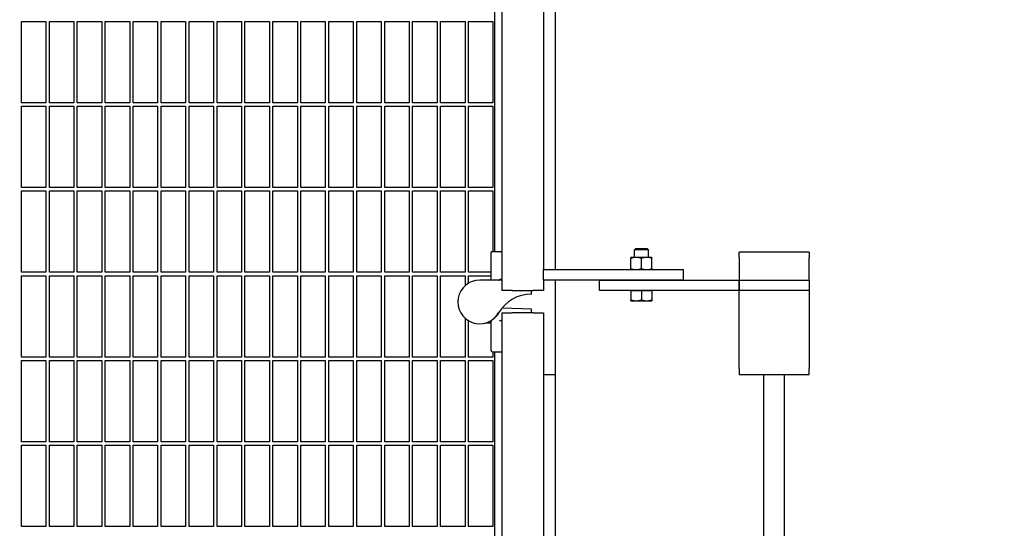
# Model space of a CAD drawing. Header units: inches. Extents: x 24 to 1128, y -94 to 748.
# Tile 538 of 546: x 719 to 754, y 526 to 544. Entities that reach past the tile are written whole.
import ezdxf

# ---------------------------------------------------------------- set-up
doc = ezdxf.new("R2010")
doc.units = ezdxf.units.IN
doc.header["$LTSCALE"] = 32
doc.header["$MEASUREMENT"] = 0
doc.layers.add('Dimension (ANSI)', color=7, linetype='Continuous', lineweight=25)
doc.layers.add('Visible (ANSI)', color=7, linetype='Continuous', lineweight=30)
doc.styles.add('Note Text (ANSI)', font='tahoma.ttf')
doc.dimstyles.new('Architectural (ANSI)', dxfattribs={"dimscale": 32, "dimtxt": 0.125, "dimasz": 0.098425, "dimexe": 0.125, "dimexo": 0.0625, "dimgap": 0.031496, "dimtad": 0, "dimtih": 1, "dimtoh": 1, "dimdec": 4, "dimrnd": 1e-08, "dimzin": 3, "dimdsep": 46, "dimlunit": 4, "dimtxsty": 'Note Text (ANSI)', "dimcen": 0.09, "dimdle": 0.393701, "dimclrd": 256, "dimclre": 256, "dimclrt": 256, "dimadec": 0, "dimazin": 3, "dimtfac": 0.96, "dimtofl": 0, "dimtmove": 0, "dimatfit": 3, "dimfxl": 1, "dimfrac": 2, "dimtolj": 1, "dimtzin": 12, "dimlwd": -1, "dimlwe": -1, "dimarcsym": 0})

# ---------------------------------------------------------------- blocks, each defined once
blk = doc.blocks.new('*D17')
at = {"layer": 'Defpoints', "color": 0, "transparency": 16777216}
for p in [(692.915, 606.059), (692.915, 480.059), (781.117, 480.059)]:
    blk.add_point(p, dxfattribs=at)
at = {"layer": 'Dimension (ANSI)', "transparency": 16777216}
for p, q in [((694.915, 606.059), (785.117, 606.059)), ((781.117, 602.909), (781.117, 543.149)), ((781.117, 483.209), (781.117, 536.969)), ((694.915, 480.059), (785.117, 480.059))]:
    blk.add_line(p, q, dxfattribs=at)
for points in [[(780.592, 602.909), (781.642, 602.909), (781.117, 606.059)], [(780.592, 483.209), (781.642, 483.209), (781.117, 480.059)]]:
    blk.add_solid(points, dxfattribs=at)
at = {"layer": 'Dimension (ANSI)', "transparency": 16777216, "insert": (774.385, 542.141), "char_height": 4, "attachment_point": 1, "style": 'Note Text (ANSI)'}
blk.add_mtext('\\A1;10\'-6"', dxfattribs=at)

msp = doc.modelspace()

# ---------------------------------------------------------------- linework, layer by layer
at = {"layer": 'Visible (ANSI)'}
for p, q in [((736.24529, 601.13891), (736.24529, 534.13891)), ((737.74529, 601.13891), (737.74529, 534.88891)), ((738.16529, 534.88891), (738.16529, 601.13891)), ((735.99529, 535.52867), (735.99529, 600.88891)), ((719.05779, 540.85766), (719.05779, 543.76391)), ((719.05779, 543.76391), (719.93279, 543.76391)), ((719.93279, 543.76391), (719.93279, 540.85766)), ((720.05779, 540.85766), (720.05779, 543.76391)), ((720.05779, 543.76391), (720.93279, 543.76391)), ((720.93279, 543.76391), (720.93279, 540.85766)), ((721.05779, 540.85766), (721.05779, 543.76391)), ((721.05779, 543.76391), (721.93279, 543.76391)), ((721.93279, 543.76391), (721.93279, 540.85766)), ((722.05779, 540.85766), (722.05779, 543.76391)), ((722.05779, 543.76391), (722.93279, 543.76391)), ((722.93279, 543.76391), (722.93279, 540.85766)), ((723.05779, 540.85766), (723.05779, 543.76391)), ((723.05779, 543.76391), (723.93279, 543.76391)), ((723.93279, 543.76391), (723.93279, 540.85766)), ((724.05779, 540.85766), (724.05779, 543.76391)), ((724.05779, 543.76391), (724.93279, 543.76391)), ((724.93279, 543.76391), (724.93279, 540.85766)), ((725.05779, 540.85766), (725.05779, 543.76391)), ((725.05779, 543.76391), (725.93279, 543.76391)), ((725.93279, 543.76391), (725.93279, 540.85766)), ((726.05779, 540.85766), (726.05779, 543.76391)), ((726.05779, 543.76391), (726.93279, 543.76391)), ((726.93279, 543.76391), (726.93279, 540.85766)), ((727.05779, 540.85766), (727.05779, 543.76391)), ((727.05779, 543.76391), (727.93279, 543.76391)), ((727.93279, 543.76391), (727.93279, 540.85766)), ((728.05779, 540.85766), (728.05779, 543.76391)), ((728.05779, 543.76391), (728.93279, 543.76391)), ((728.93279, 543.76391), (728.93279, 540.85766)), ((729.05779, 540.85766), (729.05779, 543.76391)), ((729.05779, 543.76391), (729.93279, 543.76391)), ((729.93279, 543.76391), (729.93279, 540.85766)), ((730.05779, 540.85766), (730.05779, 543.76391)), ((730.05779, 543.76391), (730.93279, 543.76391)), ((730.93279, 543.76391), (730.93279, 540.85766)), ((731.05779, 540.85766), (731.05779, 543.76391)), ((731.05779, 543.76391), (731.93279, 543.76391)), ((731.93279, 543.76391), (731.93279, 540.85766)), ((732.05779, 540.85766), (732.05779, 543.76391)), ((732.05779, 543.76391), (732.93279, 543.76391)), ((732.93279, 543.76391), (732.93279, 540.85766)), ((733.05779, 540.85766), (733.05779, 543.76391)), ((733.05779, 543.76391), (733.93279, 543.76391)), ((733.93279, 543.76391), (733.93279, 540.85766)), ((734.05779, 540.85766), (734.05779, 543.76391)), ((734.05779, 543.76391), (734.93279, 543.76391)), ((734.93279, 543.76391), (734.93279, 540.85766)), ((735.05779, 540.85766), (735.05779, 543.76391)), ((735.05779, 543.76391), (735.93279, 543.76391)), ((735.93279, 543.76391), (735.93279, 540.85766)), ((719.93279, 540.85766), (719.05779, 540.85766)), ((719.05779, 537.82641), (719.05779, 540.73266)), ((719.05779, 540.73266), (719.93279, 540.73266)), ((719.93279, 540.73266), (719.93279, 537.82641)), ((720.93279, 540.85766), (720.05779, 540.85766)), ((720.05779, 537.82641), (720.05779, 540.73266)), ((720.05779, 540.73266), (720.93279, 540.73266)), ((720.93279, 540.73266), (720.93279, 537.82641)), ((721.93279, 540.85766), (721.05779, 540.85766)), ((721.05779, 537.82641), (721.05779, 540.73266)), ((721.05779, 540.73266), (721.93279, 540.73266)), ((721.93279, 540.73266), (721.93279, 537.82641)), ((722.93279, 540.85766), (722.05779, 540.85766)), ((722.05779, 537.82641), (722.05779, 540.73266)), ((722.05779, 540.73266), (722.93279, 540.73266)), ((722.93279, 540.73266), (722.93279, 537.82641)), ((723.93279, 540.85766), (723.05779, 540.85766)), ((723.05779, 537.82641), (723.05779, 540.73266)), ((723.05779, 540.73266), (723.93279, 540.73266)), ((723.93279, 540.73266), (723.93279, 537.82641)), ((724.93279, 540.85766), (724.05779, 540.85766)), ((724.05779, 537.82641), (724.05779, 540.73266)), ((724.05779, 540.73266), (724.93279, 540.73266)), ((724.93279, 540.73266), (724.93279, 537.82641)), ((725.93279, 540.85766), (725.05779, 540.85766)), ((725.05779, 537.82641), (725.05779, 540.73266)), ((725.05779, 540.73266), (725.93279, 540.73266)), ((725.93279, 540.73266), (725.93279, 537.82641)), ((726.93279, 540.85766), (726.05779, 540.85766)), ((726.05779, 537.82641), (726.05779, 540.73266)), ((726.05779, 540.73266), (726.93279, 540.73266)), ((726.93279, 540.73266), (726.93279, 537.82641)), ((727.93279, 540.85766), (727.05779, 540.85766)), ((727.05779, 537.82641), (727.05779, 540.73266)), ((727.05779, 540.73266), (727.93279, 540.73266)), ((727.93279, 540.73266), (727.93279, 537.82641)), ((728.93279, 540.85766), (728.05779, 540.85766)), ((728.05779, 537.82641), (728.05779, 540.73266)), ((728.05779, 540.73266), (728.93279, 540.73266)), ((728.93279, 540.73266), (728.93279, 537.82641)), ((729.93279, 540.85766), (729.05779, 540.85766)), ((729.05779, 537.82641), (729.05779, 540.73266)), ((729.05779, 540.73266), (729.93279, 540.73266)), ((729.93279, 540.73266), (729.93279, 537.82641)), ((730.93279, 540.85766), (730.05779, 540.85766)), ((730.05779, 537.82641), (730.05779, 540.73266)), ((730.05779, 540.73266), (730.93279, 540.73266)), ((730.93279, 540.73266), (730.93279, 537.82641)), ((731.93279, 540.85766), (731.05779, 540.85766)), ((731.05779, 537.82641), (731.05779, 540.73266)), ((731.05779, 540.73266), (731.93279, 540.73266)), ((731.93279, 540.73266), (731.93279, 537.82641)), ((732.93279, 540.85766), (732.05779, 540.85766)), ((732.05779, 537.82641), (732.05779, 540.73266)), ((732.05779, 540.73266), (732.93279, 540.73266)), ((732.93279, 540.73266), (732.93279, 537.82641)), ((733.93279, 540.85766), (733.05779, 540.85766)), ((733.05779, 537.82641), (733.05779, 540.73266)), ((733.05779, 540.73266), (733.93279, 540.73266)), ((733.93279, 540.73266), (733.93279, 537.82641)), ((734.93279, 540.85766), (734.05779, 540.85766)), ((734.05779, 537.82641), (734.05779, 540.73266)), ((734.05779, 540.73266), (734.93279, 540.73266)), ((734.93279, 540.73266), (734.93279, 537.82641)), ((735.93279, 540.85766), (735.05779, 540.85766)), ((735.05779, 537.82641), (735.05779, 540.73266)), ((735.05779, 540.73266), (735.93279, 540.73266)), ((735.93279, 540.73266), (735.93279, 537.82641)), ((719.93279, 537.82641), (719.05779, 537.82641)), ((720.93279, 537.82641), (720.05779, 537.82641)), ((721.93279, 537.82641), (721.05779, 537.82641)), ((722.93279, 537.82641), (722.05779, 537.82641)), ((723.93279, 537.82641), (723.05779, 537.82641)), ((724.93279, 537.82641), (724.05779, 537.82641)), ((725.93279, 537.82641), (725.05779, 537.82641)), ((726.93279, 537.82641), (726.05779, 537.82641)), ((727.93279, 537.82641), (727.05779, 537.82641)), ((728.93279, 537.82641), (728.05779, 537.82641)), ((729.93279, 537.82641), (729.05779, 537.82641)), ((730.93279, 537.82641), (730.05779, 537.82641)), ((731.93279, 537.82641), (731.05779, 537.82641)), ((732.93279, 537.82641), (732.05779, 537.82641)), ((733.93279, 537.82641), (733.05779, 537.82641)), ((734.93279, 537.82641), (734.05779, 537.82641)), ((735.93279, 537.82641), (735.05779, 537.82641)), ((719.05779, 534.79516), (719.05779, 537.70141)), ((719.05779, 537.70141), (719.93279, 537.70141)), ((719.93279, 537.70141), (719.93279, 534.79516)), ((720.05779, 534.79516), (720.05779, 537.70141)), ((720.05779, 537.70141), (720.93279, 537.70141)), ((720.93279, 537.70141), (720.93279, 534.79516)), ((721.05779, 534.79516), (721.05779, 537.70141)), ((721.05779, 537.70141), (721.93279, 537.70141)), ((721.93279, 537.70141), (721.93279, 534.79516)), ((722.05779, 534.79516), (722.05779, 537.70141)), ((722.05779, 537.70141), (722.93279, 537.70141)), ((722.93279, 537.70141), (722.93279, 534.79516)), ((723.05779, 534.79516), (723.05779, 537.70141)), ((723.05779, 537.70141), (723.93279, 537.70141)), ((723.93279, 537.70141), (723.93279, 534.79516)), ((724.05779, 534.79516), (724.05779, 537.70141)), ((724.05779, 537.70141), (724.93279, 537.70141)), ((724.93279, 537.70141), (724.93279, 534.79516)), ((725.05779, 534.79516), (725.05779, 537.70141)), ((725.05779, 537.70141), (725.93279, 537.70141)), ((725.93279, 537.70141), (725.93279, 534.79516)), ((726.05779, 534.79516), (726.05779, 537.70141)), ((726.05779, 537.70141), (726.93279, 537.70141)), ((726.93279, 537.70141), (726.93279, 534.79516)), ((727.05779, 534.79516), (727.05779, 537.70141)), ((727.05779, 537.70141), (727.93279, 537.70141)), ((727.93279, 537.70141), (727.93279, 534.79516)), ((728.05779, 534.79516), (728.05779, 537.70141)), ((728.05779, 537.70141), (728.93279, 537.70141)), ((728.93279, 537.70141), (728.93279, 534.79516)), ((729.05779, 534.79516), (729.05779, 537.70141)), ((729.05779, 537.70141), (729.93279, 537.70141)), ((729.93279, 537.70141), (729.93279, 534.79516)), ((730.05779, 534.79516), (730.05779, 537.70141)), ((730.05779, 537.70141), (730.93279, 537.70141)), ((730.93279, 537.70141), (730.93279, 534.79516)), ((731.05779, 534.79516), (731.05779, 537.70141)), ((731.05779, 537.70141), (731.93279, 537.70141)), ((731.93279, 537.70141), (731.93279, 534.79516)), ((732.05779, 534.79516), (732.05779, 537.70141)), ((732.05779, 537.70141), (732.93279, 537.70141)), ((732.93279, 537.70141), (732.93279, 534.79516)), ((733.05779, 534.79516), (733.05779, 537.70141)), ((733.05779, 537.70141), (733.93279, 537.70141)), ((733.93279, 537.70141), (733.93279, 534.79516)), ((734.05779, 534.79516), (734.05779, 537.70141)), ((734.05779, 537.70141), (734.93279, 537.70141)), ((734.93279, 537.70141), (734.93279, 534.79516)), ((735.05779, 534.79516), (735.05779, 537.70141)), ((735.05779, 537.70141), (735.93279, 537.70141)), ((735.93279, 537.70141), (735.93279, 535.52867)), ((741.04248, 535.63891), (740.99529, 535.59314)), ((741.04248, 535.63891), (741.4481, 535.63891)), ((741.4481, 535.63891), (741.49529, 535.59314)), ((735.8886, 535.52867), (735.87029, 535.52867)), ((735.87029, 534.57991), (735.87029, 535.52867)), ((736.20868, 535.52867), (736.16449, 535.52867)), ((736.20868, 535.52867), (736.24529, 535.52867)), ((741.05779, 535.32691), (740.87029, 535.32691)), ((740.87029, 534.9224), (740.87029, 535.29342)), ((741.49529, 535.59314), (740.99529, 535.59314)), ((740.99529, 535.32691), (740.99529, 535.59314)), ((741.43279, 535.32691), (741.05779, 535.32691)), ((741.24529, 534.9224), (741.24529, 535.29342)), ((741.62029, 535.32691), (741.43279, 535.32691)), ((741.49529, 535.32691), (741.49529, 535.59314)), ((741.62029, 534.9224), (741.62029, 535.29342)), ((744.74529, 535.32391), (744.74529, 535.51391)), ((747.24529, 535.51391), (744.74529, 535.51391)), ((744.74529, 535.32391), (744.74529, 534.51391)), ((747.24529, 535.51391), (747.24529, 535.32391)), ((747.24529, 534.51391), (747.24529, 535.32391)), ((719.93279, 534.79516), (719.05779, 534.79516)), ((719.05779, 531.76391), (719.05779, 534.67016)), ((719.05779, 534.67016), (719.93279, 534.67016)), ((719.93279, 534.67016), (719.93279, 531.76391)), ((720.93279, 534.79516), (720.05779, 534.79516)), ((720.05779, 531.76391), (720.05779, 534.67016)), ((720.05779, 534.67016), (720.93279, 534.67016)), ((720.93279, 534.67016), (720.93279, 531.76391)), ((721.93279, 534.79516), (721.05779, 534.79516)), ((721.05779, 531.76391), (721.05779, 534.67016)), ((721.05779, 534.67016), (721.93279, 534.67016)), ((721.93279, 534.67016), (721.93279, 531.76391)), ((722.93279, 534.79516), (722.05779, 534.79516)), ((722.05779, 531.76391), (722.05779, 534.67016)), ((722.05779, 534.67016), (722.93279, 534.67016)), ((722.93279, 534.67016), (722.93279, 531.76391)), ((723.93279, 534.79516), (723.05779, 534.79516)), ((723.05779, 531.76391), (723.05779, 534.67016)), ((723.05779, 534.67016), (723.93279, 534.67016)), ((723.93279, 534.67016), (723.93279, 531.76391)), ((724.93279, 534.79516), (724.05779, 534.79516)), ((724.05779, 531.76391), (724.05779, 534.67016)), ((724.05779, 534.67016), (724.93279, 534.67016)), ((724.93279, 534.67016), (724.93279, 531.76391)), ((725.93279, 534.79516), (725.05779, 534.79516)), ((725.05779, 531.76391), (725.05779, 534.67016)), ((725.05779, 534.67016), (725.93279, 534.67016)), ((725.93279, 534.67016), (725.93279, 531.76391)), ((726.93279, 534.79516), (726.05779, 534.79516)), ((726.05779, 531.76391), (726.05779, 534.67016)), ((726.05779, 534.67016), (726.93279, 534.67016)), ((726.93279, 534.67016), (726.93279, 531.76391)), ((727.93279, 534.79516), (727.05779, 534.79516)), ((727.05779, 531.76391), (727.05779, 534.67016)), ((727.05779, 534.67016), (727.93279, 534.67016)), ((727.93279, 534.67016), (727.93279, 531.76391)), ((728.93279, 534.79516), (728.05779, 534.79516)), ((728.05779, 531.76391), (728.05779, 534.67016)), ((728.05779, 534.67016), (728.93279, 534.67016)), ((728.93279, 534.67016), (728.93279, 531.76391)), ((729.93279, 534.79516), (729.05779, 534.79516)), ((729.05779, 531.76391), (729.05779, 534.67016)), ((729.05779, 534.67016), (729.93279, 534.67016)), ((729.93279, 534.67016), (729.93279, 531.76391)), ((730.93279, 534.79516), (730.05779, 534.79516)), ((730.05779, 531.76391), (730.05779, 534.67016)), ((730.05779, 534.67016), (730.93279, 534.67016)), ((730.93279, 534.67016), (730.93279, 531.76391)), ((731.93279, 534.79516), (731.05779, 534.79516)), ((731.05779, 531.76391), (731.05779, 534.67016)), ((731.05779, 534.67016), (731.93279, 534.67016)), ((731.93279, 534.67016), (731.93279, 531.76391)), ((732.93279, 534.79516), (732.05779, 534.79516)), ((732.05779, 531.76391), (732.05779, 534.67016)), ((732.05779, 534.67016), (732.93279, 534.67016)), ((732.93279, 534.67016), (732.93279, 531.76391)), ((733.93279, 534.79516), (733.05779, 534.79516)), ((733.05779, 531.76391), (733.05779, 534.67016)), ((733.05779, 534.67016), (733.93279, 534.67016)), ((733.93279, 534.67016), (733.93279, 531.76391)), ((734.93279, 534.79516), (734.05779, 534.79516)), ((734.05779, 531.76391), (734.05779, 534.67016)), ((734.05779, 534.67016), (734.93279, 534.67016)), ((734.93279, 534.67016), (734.93279, 534.31283)), ((735.87029, 534.79516), (735.05779, 534.79516)), ((735.05779, 534.406), (735.05779, 534.67016)), ((735.05779, 534.67016), (735.87029, 534.67016)), ((737.74529, 534.88891), (742.74529, 534.88891)), ((737.74529, 534.51391), (737.74529, 534.88891)), ((742.74529, 534.51391), (742.74529, 534.88891)), ((736.11512, 534.51741), (735.45986, 534.51741)), ((736.24529, 534.51741), (736.11512, 534.51741)), ((742.74529, 534.51391), (737.74529, 534.51391)), ((737.74529, 534.51391), (737.74529, 534.13891)), ((738.16529, 531.13891), (738.16529, 534.51391)), ((739.74529, 534.51391), (744.74529, 534.51391)), ((739.74529, 534.13891), (739.74529, 534.51391)), ((744.74529, 534.13891), (744.74529, 534.51391)), ((744.74529, 534.51391), (747.24529, 534.51391)), ((744.74529, 534.51391), (744.74529, 534.13891)), ((747.24529, 534.51391), (747.24529, 534.13891)), ((736.62029, 534.13891), (736.24529, 534.13891)), ((736.62029, 534.13891), (737.37029, 534.13891)), ((737.30828, 534.01391), (737.30828, 534.13891)), ((737.74529, 534.13891), (737.37029, 534.13891)), ((744.74529, 534.13891), (739.74529, 534.13891)), ((740.87029, 534.13891), (741.05779, 534.13891)), ((740.87029, 534.13891), (740.87029, 533.8084)), ((740.87029, 534.13891), (740.87029, 534.13891)), ((741.05779, 534.13891), (741.24529, 534.13891)), ((741.24529, 534.13891), (741.24529, 533.8084)), ((741.24529, 534.13891), (741.43279, 534.13891)), ((741.43279, 534.13891), (741.62029, 534.13891)), ((741.62029, 534.13891), (741.62029, 533.8084)), ((741.62029, 534.13891), (741.62029, 534.13891)), ((744.74529, 534.02907), (744.74529, 534.13891)), ((747.24529, 534.13891), (744.74529, 534.13891)), ((744.74529, 531.35858), (744.74529, 534.02907)), ((747.24529, 534.13891), (747.24529, 534.02907)), ((747.24529, 534.02907), (747.24529, 531.35858)), ((736.25288, 533.50628), (736.248, 533.50645)), ((737.30828, 533.46943), (736.25288, 533.50628)), ((740.87029, 533.77491), (741.05779, 533.77491)), ((741.05779, 533.77491), (741.43279, 533.77491)), ((741.43279, 533.77491), (741.62029, 533.77491)), ((734.93279, 533.15948), (734.93279, 531.76391)), ((736.24529, 533.34443), (736.62029, 533.34443)), ((736.24529, 533.34443), (736.24529, 511.34443)), ((737.37029, 533.34443), (736.62029, 533.34443)), ((737.30828, 533.34443), (737.30828, 533.46943)), ((737.37029, 533.34443), (737.74529, 533.34443)), ((737.74529, 533.34443), (737.74529, 511.34443)), ((735.05779, 531.76391), (735.05779, 533.06631)), ((735.67861, 532.98616), (735.82862, 532.98616)), ((735.87029, 531.99633), (735.87029, 533.04527)), ((736.20172, 533.06818), (736.24529, 533.06818)), ((719.93279, 531.76391), (719.05779, 531.76391)), ((720.93279, 531.76391), (720.05779, 531.76391)), ((721.93279, 531.76391), (721.05779, 531.76391)), ((722.93279, 531.76391), (722.05779, 531.76391)), ((723.93279, 531.76391), (723.05779, 531.76391)), ((724.93279, 531.76391), (724.05779, 531.76391)), ((725.93279, 531.76391), (725.05779, 531.76391)), ((726.93279, 531.76391), (726.05779, 531.76391)), ((727.93279, 531.76391), (727.05779, 531.76391)), ((728.93279, 531.76391), (728.05779, 531.76391)), ((729.93279, 531.76391), (729.05779, 531.76391)), ((730.93279, 531.76391), (730.05779, 531.76391)), ((731.93279, 531.76391), (731.05779, 531.76391)), ((732.93279, 531.76391), (732.05779, 531.76391)), ((733.93279, 531.76391), (733.05779, 531.76391)), ((734.93279, 531.76391), (734.05779, 531.76391)), ((735.93279, 531.76391), (735.05779, 531.76391)), ((735.91196, 531.95466), (736.20005, 531.95466)), ((735.93279, 531.95466), (735.93279, 531.76391)), ((735.99529, 512.84443), (735.99529, 531.95466)), ((736.20005, 531.95466), (736.24529, 531.95466)), ((719.05779, 528.73266), (719.05779, 531.63891)), ((719.05779, 531.63891), (719.93279, 531.63891)), ((719.93279, 531.63891), (719.93279, 528.73266)), ((720.05779, 528.73266), (720.05779, 531.63891)), ((720.05779, 531.63891), (720.93279, 531.63891)), ((720.93279, 531.63891), (720.93279, 528.73266)), ((721.05779, 528.73266), (721.05779, 531.63891)), ((721.05779, 531.63891), (721.93279, 531.63891)), ((721.93279, 531.63891), (721.93279, 528.73266)), ((722.05779, 528.73266), (722.05779, 531.63891)), ((722.05779, 531.63891), (722.93279, 531.63891)), ((722.93279, 531.63891), (722.93279, 528.73266)), ((723.05779, 528.73266), (723.05779, 531.63891)), ((723.05779, 531.63891), (723.93279, 531.63891)), ((723.93279, 531.63891), (723.93279, 528.73266)), ((724.05779, 528.73266), (724.05779, 531.63891)), ((724.05779, 531.63891), (724.93279, 531.63891)), ((724.93279, 531.63891), (724.93279, 528.73266)), ((725.05779, 528.73266), (725.05779, 531.63891)), ((725.05779, 531.63891), (725.93279, 531.63891)), ((725.93279, 531.63891), (725.93279, 528.73266)), ((726.05779, 528.73266), (726.05779, 531.63891)), ((726.05779, 531.63891), (726.93279, 531.63891)), ((726.93279, 531.63891), (726.93279, 528.73266)), ((727.05779, 528.73266), (727.05779, 531.63891)), ((727.05779, 531.63891), (727.93279, 531.63891)), ((727.93279, 531.63891), (727.93279, 528.73266)), ((728.05779, 528.73266), (728.05779, 531.63891)), ((728.05779, 531.63891), (728.93279, 531.63891)), ((728.93279, 531.63891), (728.93279, 528.73266)), ((729.05779, 528.73266), (729.05779, 531.63891)), ((729.05779, 531.63891), (729.93279, 531.63891)), ((729.93279, 531.63891), (729.93279, 528.73266)), ((730.05779, 528.73266), (730.05779, 531.63891)), ((730.05779, 531.63891), (730.93279, 531.63891)), ((730.93279, 531.63891), (730.93279, 528.73266)), ((731.05779, 528.73266), (731.05779, 531.63891)), ((731.05779, 531.63891), (731.93279, 531.63891)), ((731.93279, 531.63891), (731.93279, 528.73266)), ((732.05779, 528.73266), (732.05779, 531.63891)), ((732.05779, 531.63891), (732.93279, 531.63891)), ((732.93279, 531.63891), (732.93279, 528.73266)), ((733.05779, 528.73266), (733.05779, 531.63891)), ((733.05779, 531.63891), (733.93279, 531.63891)), ((733.93279, 531.63891), (733.93279, 528.73266)), ((734.05779, 528.73266), (734.05779, 531.63891)), ((734.05779, 531.63891), (734.93279, 531.63891)), ((734.93279, 531.63891), (734.93279, 528.73266)), ((735.05779, 528.73266), (735.05779, 531.63891)), ((735.05779, 531.63891), (735.93279, 531.63891)), ((735.93279, 531.63891), (735.93279, 528.73266)), ((737.74529, 531.13891), (738.16529, 531.13891)), ((738.16529, 513.13891), (738.16529, 531.13891)), ((744.74529, 531.35858), (744.74529, 531.13891)), ((744.74529, 531.13891), (747.24529, 531.13891)), ((745.62029, 513.13891), (745.62029, 531.13891)), ((746.37029, 513.13891), (746.37029, 531.13891)), ((747.24529, 531.13891), (747.24529, 531.35858)), ((719.93279, 528.73266), (719.05779, 528.73266)), ((719.05779, 525.70141), (719.05779, 528.60766)), ((719.05779, 528.60766), (719.93279, 528.60766)), ((719.93279, 528.60766), (719.93279, 525.70141)), ((720.93279, 528.73266), (720.05779, 528.73266)), ((720.05779, 525.70141), (720.05779, 528.60766)), ((720.05779, 528.60766), (720.93279, 528.60766)), ((720.93279, 528.60766), (720.93279, 525.70141)), ((721.93279, 528.73266), (721.05779, 528.73266)), ((721.05779, 525.70141), (721.05779, 528.60766)), ((721.05779, 528.60766), (721.93279, 528.60766)), ((721.93279, 528.60766), (721.93279, 525.70141)), ((722.93279, 528.73266), (722.05779, 528.73266)), ((722.05779, 525.70141), (722.05779, 528.60766)), ((722.05779, 528.60766), (722.93279, 528.60766)), ((722.93279, 528.60766), (722.93279, 525.70141)), ((723.93279, 528.73266), (723.05779, 528.73266)), ((723.05779, 525.70141), (723.05779, 528.60766)), ((723.05779, 528.60766), (723.93279, 528.60766)), ((723.93279, 528.60766), (723.93279, 525.70141)), ((724.93279, 528.73266), (724.05779, 528.73266)), ((724.05779, 525.70141), (724.05779, 528.60766)), ((724.05779, 528.60766), (724.93279, 528.60766)), ((724.93279, 528.60766), (724.93279, 525.70141)), ((725.93279, 528.73266), (725.05779, 528.73266)), ((725.05779, 525.70141), (725.05779, 528.60766)), ((725.05779, 528.60766), (725.93279, 528.60766)), ((725.93279, 528.60766), (725.93279, 525.70141)), ((726.93279, 528.73266), (726.05779, 528.73266)), ((726.05779, 525.70141), (726.05779, 528.60766)), ((726.05779, 528.60766), (726.93279, 528.60766)), ((726.93279, 528.60766), (726.93279, 525.70141)), ((727.93279, 528.73266), (727.05779, 528.73266)), ((727.05779, 525.70141), (727.05779, 528.60766)), ((727.05779, 528.60766), (727.93279, 528.60766)), ((727.93279, 528.60766), (727.93279, 525.70141)), ((728.93279, 528.73266), (728.05779, 528.73266)), ((728.05779, 525.70141), (728.05779, 528.60766)), ((728.05779, 528.60766), (728.93279, 528.60766)), ((728.93279, 528.60766), (728.93279, 525.70141)), ((729.93279, 528.73266), (729.05779, 528.73266)), ((729.05779, 525.70141), (729.05779, 528.60766)), ((729.05779, 528.60766), (729.93279, 528.60766)), ((729.93279, 528.60766), (729.93279, 525.70141)), ((730.93279, 528.73266), (730.05779, 528.73266)), ((730.05779, 525.70141), (730.05779, 528.60766)), ((730.05779, 528.60766), (730.93279, 528.60766)), ((730.93279, 528.60766), (730.93279, 525.70141)), ((731.93279, 528.73266), (731.05779, 528.73266)), ((731.05779, 525.70141), (731.05779, 528.60766)), ((731.05779, 528.60766), (731.93279, 528.60766)), ((731.93279, 528.60766), (731.93279, 525.70141)), ((732.93279, 528.73266), (732.05779, 528.73266)), ((732.05779, 525.70141), (732.05779, 528.60766)), ((732.05779, 528.60766), (732.93279, 528.60766)), ((732.93279, 528.60766), (732.93279, 525.70141)), ((733.93279, 528.73266), (733.05779, 528.73266)), ((733.05779, 525.70141), (733.05779, 528.60766)), ((733.05779, 528.60766), (733.93279, 528.60766)), ((733.93279, 528.60766), (733.93279, 525.70141)), ((734.93279, 528.73266), (734.05779, 528.73266)), ((734.05779, 525.70141), (734.05779, 528.60766)), ((734.05779, 528.60766), (734.93279, 528.60766)), ((734.93279, 528.60766), (734.93279, 525.70141)), ((735.93279, 528.73266), (735.05779, 528.73266)), ((735.05779, 525.70141), (735.05779, 528.60766)), ((735.05779, 528.60766), (735.93279, 528.60766)), ((735.93279, 528.60766), (735.93279, 525.70141)), ((719.93279, 525.70141), (719.05779, 525.70141)), ((720.93279, 525.70141), (720.05779, 525.70141)), ((721.93279, 525.70141), (721.05779, 525.70141)), ((722.93279, 525.70141), (722.05779, 525.70141)), ((723.93279, 525.70141), (723.05779, 525.70141)), ((724.93279, 525.70141), (724.05779, 525.70141)), ((725.93279, 525.70141), (725.05779, 525.70141)), ((726.93279, 525.70141), (726.05779, 525.70141)), ((727.93279, 525.70141), (727.05779, 525.70141)), ((728.93279, 525.70141), (728.05779, 525.70141)), ((729.93279, 525.70141), (729.05779, 525.70141)), ((730.93279, 525.70141), (730.05779, 525.70141)), ((731.93279, 525.70141), (731.05779, 525.70141)), ((732.93279, 525.70141), (732.05779, 525.70141)), ((733.93279, 525.70141), (733.05779, 525.70141)), ((734.93279, 525.70141), (734.05779, 525.70141)), ((735.93279, 525.70141), (735.05779, 525.70141))]:
    msp.add_line(p, q, dxfattribs=at)
for centre, radius, start, end in [((735.80779, 534.57991), 0.0625, 270, 0), ((735.45986, 533.73616), 0.78125, 90, 329.618594), ((737.30828, 532.6525), 1.36141, 90, 149.618594), ((735.45986, 533.73616), 0.784, 326.734556, 333.442162), ((735.82862, 532.94449), 0.04167, 0, 90), ((735.91196, 533.04527), 0.04167, 123.199621, 180), ((735.91196, 531.99633), 0.04167, 180, 270)]:
    msp.add_arc(centre, radius, start, end, dxfattribs=at)
for points, weights in [([(736.16449, 535.52867), (736.00453, 535.52867), (735.8886, 535.52867)], [1.00254526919, 1.00661330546, 1.00096139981]), ([(740.87029, 535.29342), (740.87029, 535.32691), (740.87029, 535.32691)], [1, 1.0379548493, 1]), ([(741.05779, 535.32691), (740.97077, 535.32691), (740.87029, 535.29342)], [1, 1.0379548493, 1]), ([(741.24529, 535.29342), (741.14481, 535.32691), (741.05779, 535.32691)], [1, 1.0379548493, 1]), ([(741.43279, 535.32691), (741.34577, 535.32691), (741.24529, 535.29342)], [1, 1.0379548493, 1]), ([(741.62029, 535.29342), (741.51981, 535.32691), (741.43279, 535.32691)], [1, 1.0379548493, 1]), ([(741.62029, 535.32691), (741.62029, 535.32691), (741.62029, 535.29342)], [1, 1.0379548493, 1]), ([(740.87029, 534.9224), (740.97077, 534.88891), (741.05779, 534.88891)], [1, 1.0379548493, 1]), ([(740.87029, 534.88891), (740.87029, 534.88891), (740.87029, 534.9224)], [1, 1.0379548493, 1]), ([(741.05779, 534.88891), (741.14481, 534.88891), (741.24529, 534.9224)], [1, 1.0379548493, 1]), ([(741.24529, 534.9224), (741.34577, 534.88891), (741.43279, 534.88891)], [1, 1.0379548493, 1]), ([(741.43279, 534.88891), (741.51981, 534.88891), (741.62029, 534.9224)], [1, 1.0379548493, 1]), ([(741.62029, 534.9224), (741.62029, 534.88891), (741.62029, 534.88891)], [1, 1.0379548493, 1]), ([(740.87029, 533.8084), (740.97077, 533.77491), (741.05779, 533.77491)], [1, 1.0379548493, 1]), ([(740.87029, 533.77491), (740.87029, 533.77491), (740.87029, 533.8084)], [1, 1.0379548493, 1]), ([(741.05779, 533.77491), (741.14481, 533.77491), (741.24529, 533.8084)], [1, 1.0379548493, 1]), ([(741.24529, 533.8084), (741.34577, 533.77491), (741.43279, 533.77491)], [1, 1.0379548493, 1]), ([(741.43279, 533.77491), (741.51981, 533.77491), (741.62029, 533.8084)], [1, 1.0379548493, 1]), ([(741.62029, 533.8084), (741.62029, 533.77491), (741.62029, 533.77491)], [1, 1.0379548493, 1])]:
    msp.add_rational_spline(points, weights, degree=2, dxfattribs=at)
for points, knots in [([(736.12635, 534.51796), (736.13162, 534.5185), (736.13685, 534.5194), (736.15045, 534.5227), (736.15862, 534.52566), (736.17403, 534.53295), (736.18121, 534.53721), (736.19529, 534.54708), (736.20201, 534.55265), (736.20853, 534.55871), (736.20861, 534.55878), (736.20868, 534.55884)], [0.027885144, 0.027885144, 0.027885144, 0.027885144, 0.068358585, 0.068358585, 0.13476608, 0.13476608, 0.19932173, 0.19932173, 0.267831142, 0.267831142, 0.268602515, 0.268602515, 0.268602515, 0.268602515]), ([(736.11539, 533.30612), (736.11247, 533.30167), (736.10952, 533.29727), (736.08129, 533.25608), (736.05403, 533.22301), (736.02544, 533.19322), (735.98447, 533.15055), (735.94081, 533.11463), (735.89341, 533.08294), (735.89128, 533.08153), (735.88914, 533.08013)], [0.39491662, 0.39491662, 0.39491662, 0.39491662, 0.44769832, 0.44769832, 0.89539664, 0.89539664, 0.89539664, 1.53686818, 1.53686818, 1.56705053, 1.56705053, 1.56705053, 1.56705053]), ([(736.17059, 533.06585), (736.17063, 533.06585), (736.17066, 533.06585), (736.17457, 533.06581), (736.17917, 533.06599), (736.18924, 533.06675), (736.19461, 533.06733), (736.20005, 533.06807)], [-0.0004125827, -0.0004125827, -0.0004125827, -0.0004125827, 0, 0, 0.0423918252, 0.0423918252, 0.0842937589, 0.0842937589, 0.0842937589, 0.0842937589])]:
    msp.add_open_spline(points, degree=3, knots=knots, dxfattribs=at)
for points in [[(736.11512, 534.51741), (736.11886, 534.51741), (736.12262, 534.51759), (736.12635, 534.51796)], [(736.20005, 533.06807), (736.2006, 533.06814), (736.20116, 533.06818), (736.20172, 533.06818)]]:
    msp.add_open_spline(points, degree=3, dxfattribs=at)

# ---------------------------------------------------------------- dimensions: what is measured, and where the dimension line sits
at = {"layer": 'Dimension (ANSI)'}
dim = msp.add_linear_dim(base=(781.11714, 480.05891), p1=(692.91529, 606.05891), p2=(692.91529, 480.05891), angle=90, dimstyle='Architectural (ANSI)', override={"dimgap": 0.031496, "dimdec": 4, "dimlfac": 1, "dimtol": 0, "dimlim": 0, "dimtp": 0, "dimtm": 0, "dimtdec": 2, "dimatfit": 1}, dxfattribs=at)
dim.commit()
dim.dimension.update_dxf_attribs({"geometry": '*D17', "text_midpoint": (781.11714, 540.05891), "dimtype": 160})

doc.saveas('drawing.dxf')
